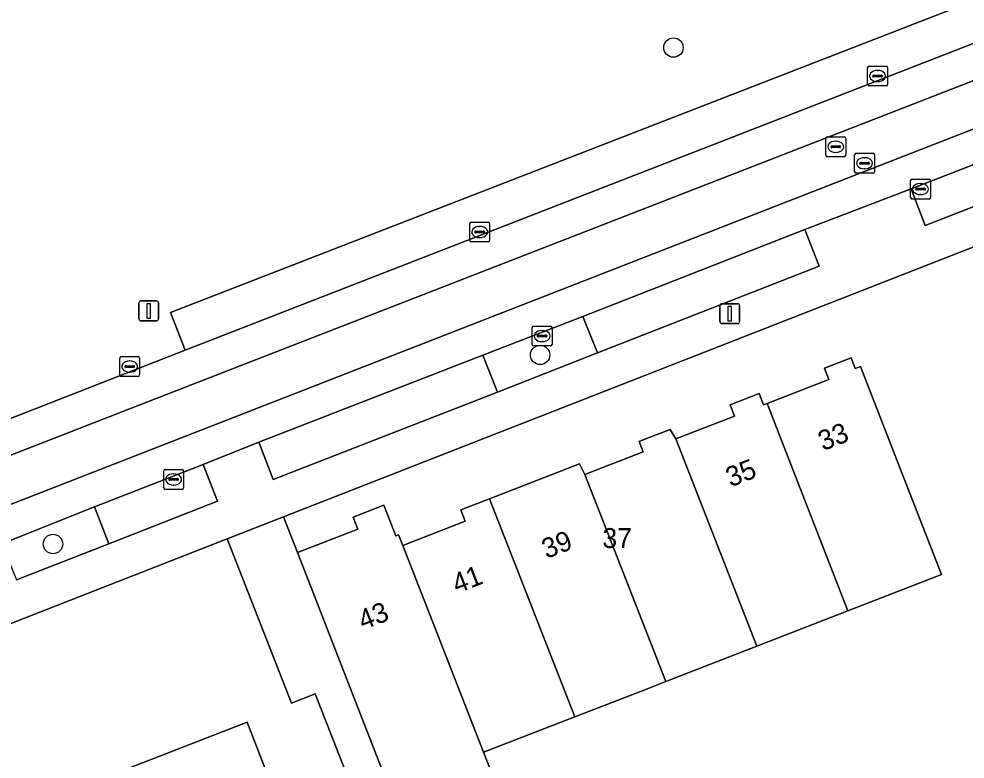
# Model space of a CAD drawing. Extents: x 159680 to 160786, y 387323 to 388340.
# Drawn here: x 159968.51 to 160016.12, y 387907.82 to 387945.07 of the extents above; entities that cross this region are included whole.
import ezdxf

# ---------------------------------------------------------------- set-up
doc = ezdxf.new("R2010")
doc.units = 0
for name, color, linetype in [('IMGEO_Boom', 7, 'Continuous'), ('IMGEO_Erf', 7, 'Continuous'), ('IMGEO_Groenvoorziening', 7, 'Continuous'), ('IMGEO_Kolk', 7, 'Continuous'), ('IMGEO_Lichtmast', 7, 'Continuous'), ('IMGEO_Pand', 7, 'Continuous'), ('IMGEO_Pand_nummerreeks', 7, 'Continuous'), ('IMGEO_Parkeervlak_open', 7, 'Continuous'), ('IMGEO_Rijbaan_lokaal_gesloten', 7, 'Continuous'), ('IMGEO_Rijbaan_lokaal_open', 7, 'Continuous'), ('IMGEO_Rioolput', 7, 'Continuous'), ('IMGEO_Voetpad_open', 7, 'Continuous')]:
    doc.layers.add(name, color=color, linetype=linetype)

msp = doc.modelspace()

# ---------------------------------------------------------------- linework, layer by layer
at = {"layer": 'IMGEO_Boom'}
for centre in [(160001.446, 387943.626), (159994.737, 387928.16), (159970.226, 387918.645)]:
    msp.add_circle(centre, 0.489, dxfattribs=at)
at = {"layer": 'IMGEO_Erf'}
for points in [[(160045.29, 387944.846), (160000, 387927.125), (159981.828, 387920.015), (159982.529, 387918.223), (159985.568, 387919.388), (159985.333, 387919.996), (159986.876, 387920.595), (159987.473, 387919.058), (159987.617, 387919.114), (159987.828, 387918.575), (159990.968, 387919.794), (159990.75, 387920.356), (159992.193, 387920.916), (159996.722, 387922.674), (159996.989, 387922.145), (159999.929, 387923.285), (159999.726, 387923.807), (160000, 387923.913), (160001.279, 387924.41), (160001.568, 387923.936), (160004.523, 387925.084), (160004.302, 387925.654), (160005.75, 387926.216), (160005.972, 387925.644), (160006.152, 387925.714), (160009.26, 387926.921), (160009.04, 387927.487), (160010.388, 387928.01), (160010.594, 387927.479), (160010.862, 387927.583), (160012.671, 387922.922), (160014.929, 387917.104), (160010.225, 387915.278), (160005.642, 387913.5), (160001.058, 387911.721), (160000, 387911.31), (159996.477, 387909.942), (159991.892, 387908.163), (159992.94, 387905.479)], [(159983.417, 387911.102), (159982.232, 387910.638), (159978.996, 387918.907), (159958.196, 387910.768)], [(160001.74, 387864.48), (160000, 387869.051), (159999.652, 387869.965), (159991.235, 387891.12), (159983.417, 387911.102)]]:
    msp.add_lwpolyline(points, dxfattribs=at)
msp.add_lwpolyline([(159979.998, 387909.684), (159982.307, 387903.684), (159984.574, 387897.795), (159986.027, 387894.02), (159989.57, 387895.361), (159990.372, 387893.241), (159986.841, 387891.905), (159989.107, 387886.016), (159991.374, 387880.126), (159993.64, 387874.237), (159995.906, 387868.349), (159998.192, 387862.41), (159992.546, 387860.204), (159988.172, 387858.447), (159981.544, 387855.874), (159979.217, 387861.869), (159976.934, 387867.751), (159974.65, 387873.635), (159972.366, 387879.518), (159970.083, 387885.4), (159967.799, 387891.283), (159965.516, 387897.165), (159963.189, 387903.159)], close=True, dxfattribs=at)
at = {"layer": 'IMGEO_Groenvoorziening'}
for points in [[(160037.196, 387954.02), (160037.945, 387952.192), (160041.286, 387953.436), (160043.077, 387954.15), (160036.357, 387960.96), (160025.236, 387972.702), (160003.326, 387963.881), (160000, 387970.7), (159999.39, 387971.951), (159991.972, 387970.541), (159968.592, 387956.94), (159951.143, 387946.514), (159954.417, 387925.43), (159946.096, 387921.913), (159946.271, 387920.524), (159946.763, 387916.614), (159948.604, 387917.346), (159976.881, 387928.393), (159976.14, 387930.3)], [(159997.625, 387928.272), (159996.89, 387930.101), (159991.862, 387928.146), (159992.592, 387926.294)], [(159973.042, 387918.654), (159972.31, 387920.523), (159967.652, 387918.655), (159968.386, 387916.85)]]:
    msp.add_lwpolyline(points, close=True, dxfattribs=at)
at = {"layer": 'IMGEO_Kolk'}
for p, q in [((160011.214, 387941.769), (160011.214, 387942.621)), ((160011.289, 387942.695), (160012.141, 387942.695)), ((160012.215, 387942.621), (160012.215, 387941.769)), ((160011.473, 387942.189), (160011.473, 387942.201)), ((160011.911, 387942.152), (160011.513, 387942.152)), ((160011.516, 387942.238), (160011.914, 387942.238)), ((160011.702, 387942.475), (160011.727, 387942.475)), ((160011.957, 387942.201), (160011.957, 387942.189)), ((160012.141, 387941.695), (160011.289, 387941.695)), ((160011.725, 387941.915), (160011.7, 387941.915)), ((160013.376, 387936.079), (160013.376, 387936.931)), ((160013.451, 387937.005), (160014.303, 387937.005)), ((160014.377, 387936.931), (160014.377, 387936.079)), ((160013.635, 387936.499), (160013.635, 387936.511)), ((160014.073, 387936.462), (160013.675, 387936.462)), ((160013.678, 387936.548), (160014.076, 387936.548)), ((160013.864, 387936.785), (160013.889, 387936.785)), ((160014.119, 387936.511), (160014.119, 387936.499)), ((160014.303, 387936.005), (160013.451, 387936.005)), ((160013.887, 387936.225), (160013.862, 387936.225)), ((159991.196, 387933.92), (159991.196, 387934.772)), ((159991.271, 387934.846), (159992.123, 387934.846)), ((159991.684, 387934.626), (159991.709, 387934.626)), ((159992.197, 387934.772), (159992.197, 387933.92)), ((159991.455, 387934.34), (159991.455, 387934.352)), ((159991.893, 387934.303), (159991.495, 387934.303)), ((159991.498, 387934.389), (159991.896, 387934.389)), ((159991.707, 387934.066), (159991.682, 387934.066)), ((159991.939, 387934.352), (159991.939, 387934.34)), ((159992.123, 387933.846), (159991.271, 387933.846)), ((159994.337, 387928.684), (159994.337, 387929.536)), ((159994.412, 387929.61), (159995.264, 387929.61)), ((159994.825, 387929.39), (159994.85, 387929.39)), ((159995.338, 387929.536), (159995.338, 387928.684)), ((159994.596, 387929.104), (159994.596, 387929.116)), ((159995.034, 387929.067), (159994.636, 387929.067)), ((159994.639, 387929.153), (159995.037, 387929.153)), ((159994.848, 387928.83), (159994.823, 387928.83)), ((159995.08, 387929.116), (159995.08, 387929.104)), ((159995.264, 387928.61), (159994.412, 387928.61)), ((159973.585, 387927.15), (159973.585, 387928.002)), ((159973.66, 387928.076), (159974.512, 387928.076)), ((159974.073, 387927.856), (159974.098, 387927.856)), ((159974.586, 387928.002), (159974.586, 387927.15)), ((159973.844, 387927.57), (159973.844, 387927.582)), ((159974.282, 387927.533), (159973.884, 387927.533)), ((159973.887, 387927.619), (159974.285, 387927.619)), ((159974.328, 387927.582), (159974.328, 387927.57)), ((159974.512, 387927.076), (159973.66, 387927.076)), ((159974.096, 387927.296), (159974.071, 387927.296)), ((159975.797, 387921.467), (159975.797, 387922.319)), ((159975.872, 387922.393), (159976.724, 387922.393)), ((159976.285, 387922.173), (159976.31, 387922.173)), ((159976.798, 387922.319), (159976.798, 387921.467)), ((159976.056, 387921.887), (159976.056, 387921.899)), ((159976.494, 387921.85), (159976.096, 387921.85)), ((159976.099, 387921.936), (159976.497, 387921.936)), ((159976.54, 387921.899), (159976.54, 387921.887)), ((159976.724, 387921.393), (159975.872, 387921.393)), ((159976.308, 387921.613), (159976.283, 387921.613))]:
    msp.add_line(p, q, dxfattribs=at)
for points in [[(160011.214, 387941.769), (160011.214, 387942.621)], [(160011.289, 387942.695), (160012.141, 387942.695)], [(160012.215, 387942.621), (160012.215, 387941.769)], [(160012.141, 387941.695), (160011.289, 387941.695)], [(160013.376, 387936.079), (160013.376, 387936.931)], [(160013.451, 387937.005), (160014.303, 387937.005)], [(160014.377, 387936.931), (160014.377, 387936.079)], [(160014.303, 387936.005), (160013.451, 387936.005)], [(159991.196, 387933.92), (159991.196, 387934.772)], [(159991.271, 387934.846), (159992.123, 387934.846)], [(159992.197, 387934.772), (159992.197, 387933.92)], [(159992.123, 387933.846), (159991.271, 387933.846)], [(159994.337, 387928.684), (159994.337, 387929.536)], [(159994.412, 387929.61), (159995.264, 387929.61)], [(159995.338, 387929.536), (159995.338, 387928.684)], [(159995.264, 387928.61), (159994.412, 387928.61)], [(159973.585, 387927.15), (159973.585, 387928.002)], [(159973.66, 387928.076), (159974.512, 387928.076)], [(159974.586, 387928.002), (159974.586, 387927.15)], [(159974.512, 387927.076), (159973.66, 387927.076)], [(159975.797, 387921.467), (159975.797, 387922.319)], [(159975.872, 387922.393), (159976.724, 387922.393)], [(159976.798, 387922.319), (159976.798, 387921.467)], [(159976.724, 387921.393), (159975.872, 387921.393)]]:
    msp.add_lwpolyline(points, dxfattribs=at)
for centre, radius, start, end in [((160011.291, 387942.619), 0.0765, 91.552, 178.448), ((160011.291, 387942.619), 0.0765, 91.552, 178.448), ((160012.139, 387942.619), 0.0765, 1.552, 88.448), ((160012.139, 387942.619), 0.0765, 1.552, 88.448), ((160011.513, 387942.198), 0.0403, 85.8775, 175.7526), ((160011.51, 387942.188), 0.0366, 178.938, 274.7102), ((160011.914, 387942.195), 0.043, 264.8664, 352.4533), ((160011.918, 387942.2), 0.0386, 1.7309, 96.639), ((160011.291, 387941.771), 0.0765, 181.552, 268.448), ((160011.291, 387941.771), 0.0765, 181.552, 268.448), ((160012.139, 387941.771), 0.0765, 271.552, 358.448), ((160012.139, 387941.771), 0.0765, 271.552, 358.448), ((160013.453, 387936.929), 0.0765, 91.552, 178.448), ((160013.453, 387936.929), 0.0765, 91.552, 178.448), ((160014.301, 387936.929), 0.0765, 1.552, 88.448), ((160014.301, 387936.929), 0.0765, 1.552, 88.448), ((160013.675, 387936.508), 0.0403, 85.8775, 175.7526), ((160013.672, 387936.498), 0.0366, 178.938, 274.7102), ((160014.076, 387936.505), 0.043, 264.8664, 352.4533), ((160014.08, 387936.51), 0.0386, 1.7309, 96.639), ((160013.453, 387936.081), 0.0765, 181.552, 268.448), ((160013.453, 387936.081), 0.0765, 181.552, 268.448), ((160014.301, 387936.081), 0.0765, 271.552, 358.448), ((160014.301, 387936.081), 0.0765, 271.552, 358.448), ((159991.273, 387934.77), 0.0765, 91.552, 178.448), ((159991.273, 387934.77), 0.0765, 91.552, 178.448), ((159992.121, 387934.77), 0.0765, 1.552, 88.448), ((159992.121, 387934.77), 0.0765, 1.552, 88.448), ((159991.495, 387934.349), 0.0403, 85.8775, 175.7526), ((159991.492, 387934.339), 0.0366, 178.938, 274.7102), ((159991.896, 387934.346), 0.043, 264.8664, 352.4533), ((159991.9, 387934.351), 0.0386, 1.7309, 96.639), ((159991.273, 387933.922), 0.0765, 181.552, 268.448), ((159991.273, 387933.922), 0.0765, 181.552, 268.448), ((159992.121, 387933.922), 0.0765, 271.552, 358.448), ((159992.121, 387933.922), 0.0765, 271.552, 358.448), ((159994.414, 387929.534), 0.0765, 91.552, 178.448), ((159994.414, 387929.534), 0.0765, 91.552, 178.448), ((159995.262, 387929.534), 0.0765, 1.552, 88.448), ((159995.262, 387929.534), 0.0765, 1.552, 88.448), ((159994.636, 387929.113), 0.0403, 85.8775, 175.7526), ((159994.633, 387929.103), 0.0366, 178.938, 274.7102), ((159995.037, 387929.11), 0.043, 264.8664, 352.4533), ((159995.041, 387929.115), 0.0386, 1.7309, 96.639), ((159994.414, 387928.686), 0.0765, 181.552, 268.448), ((159994.414, 387928.686), 0.0765, 181.552, 268.448), ((159995.262, 387928.686), 0.0765, 271.552, 358.448), ((159995.262, 387928.686), 0.0765, 271.552, 358.448), ((159973.662, 387928), 0.0765, 91.552, 178.448), ((159973.662, 387928), 0.0765, 91.552, 178.448), ((159974.51, 387928), 0.0765, 1.552, 88.448), ((159974.51, 387928), 0.0765, 1.552, 88.448), ((159973.884, 387927.579), 0.0403, 85.8775, 175.7526), ((159973.881, 387927.569), 0.0366, 178.938, 274.7102), ((159974.285, 387927.576), 0.043, 264.8664, 352.4533), ((159974.289, 387927.581), 0.0386, 1.7309, 96.639), ((159973.662, 387927.152), 0.0765, 181.552, 268.448), ((159973.662, 387927.152), 0.0765, 181.552, 268.448), ((159974.51, 387927.152), 0.0765, 271.552, 358.448), ((159974.51, 387927.152), 0.0765, 271.552, 358.448), ((159975.874, 387922.317), 0.0765, 91.552, 178.448), ((159975.874, 387922.317), 0.0765, 91.552, 178.448), ((159976.722, 387922.317), 0.0765, 1.552, 88.448), ((159976.722, 387922.317), 0.0765, 1.552, 88.448), ((159976.096, 387921.896), 0.0403, 85.8775, 175.7526), ((159976.093, 387921.886), 0.0366, 178.938, 274.7102), ((159976.497, 387921.893), 0.043, 264.8664, 352.4533), ((159976.501, 387921.898), 0.0386, 1.7309, 96.639), ((159975.874, 387921.469), 0.0765, 181.552, 268.448), ((159975.874, 387921.469), 0.0765, 181.552, 268.448), ((159976.722, 387921.469), 0.0765, 271.552, 358.448), ((159976.722, 387921.469), 0.0765, 271.552, 358.448)]:
    msp.add_arc(centre, radius, start, end, dxfattribs=at)
for centre, major_axis, ratio, start_param, end_param in [((160011.701, 387942.195), (-0.387, 0.002), 0.722429, 4.712389, 7.853982), ((160011.726, 387942.195), (-0.39, 0.002), 0.717154, 1.570796, 4.712389), ((160013.863, 387936.505), (-0.387, 0.002), 0.722429, 4.712389, 7.853982), ((160013.888, 387936.505), (-0.39, 0.002), 0.717154, 1.570796, 4.712389), ((159991.683, 387934.346), (-0.387, 0.002), 0.722429, 4.712389, 7.853982), ((159991.708, 387934.346), (-0.39, 0.002), 0.717154, 1.570796, 4.712389), ((159994.824, 387929.11), (-0.387, 0.002), 0.722429, 4.712389, 7.853982), ((159994.849, 387929.11), (-0.39, 0.002), 0.717154, 1.570796, 4.712389), ((159974.072, 387927.576), (-0.387, 0.002), 0.722429, 4.712389, 7.853982), ((159974.097, 387927.576), (-0.39, 0.002), 0.717154, 1.570796, 4.712389), ((159976.284, 387921.893), (-0.387, 0.002), 0.722429, 4.712389, 7.853982), ((159976.309, 387921.893), (-0.39, 0.002), 0.717154, 1.570796, 4.712389)]:
    msp.add_ellipse(centre, major_axis=major_axis, ratio=ratio, start_param=start_param, end_param=end_param, dxfattribs=at)
at = {"layer": 'IMGEO_Lichtmast'}
for p, q in [((159974.547, 387929.975), (159974.547, 387930.775)), ((159974.547, 387930.775), (159974.547, 387929.975)), ((159974.647, 387930.875), (159975.437, 387930.875)), ((159975.437, 387930.875), (159974.647, 387930.875)), ((159975.537, 387930.775), (159975.537, 387929.975)), ((159975.537, 387929.975), (159975.537, 387930.775)), ((160003.885, 387930.737), (160004.675, 387930.737)), ((160004.675, 387930.737), (160003.885, 387930.737)), ((160003.785, 387929.837), (160003.785, 387930.637)), ((160003.785, 387930.637), (160003.785, 387929.837)), ((160004.775, 387930.637), (160004.775, 387929.837)), ((160004.775, 387929.837), (160004.775, 387930.637)), ((159975.437, 387929.875), (159974.647, 387929.875)), ((159974.647, 387929.875), (159975.437, 387929.875)), ((160004.675, 387929.737), (160003.885, 387929.737)), ((160003.885, 387929.737), (160004.675, 387929.737))]:
    msp.add_line(p, q, dxfattribs=at)
for points in [[(159974.967, 387930.75), (159975.117, 387930.75), (159975.117, 387930), (159974.967, 387930), (159974.967, 387930.75)], [(160004.205, 387930.612), (160004.355, 387930.612), (160004.355, 387929.862), (160004.205, 387929.862), (160004.205, 387930.612)]]:
    msp.add_lwpolyline(points, dxfattribs=at)
for centre, start, end in [((159974.647, 387930.775), 90, 180), ((159974.647, 387930.775), 90, 180), ((159975.437, 387930.775), 0, 90), ((159975.437, 387930.775), 360, 90), ((160003.885, 387930.637), 90, 180), ((160003.885, 387930.637), 90, 180), ((160004.675, 387930.637), 0, 90), ((160004.675, 387930.637), 360, 90), ((159974.647, 387929.975), 180, 270), ((159974.647, 387929.975), 180, 270), ((159975.437, 387929.975), 270, 0), ((159975.437, 387929.975), 270, 0), ((160003.885, 387929.837), 180, 270), ((160003.885, 387929.837), 180, 270), ((160004.675, 387929.837), 270, 0), ((160004.675, 387929.837), 270, 0)]:
    msp.add_arc(centre, 0.1, start, end, dxfattribs=at)
at = {"layer": 'IMGEO_Pand'}
for points in [[(160010.225, 387915.278), (160014.929, 387917.104), (160012.671, 387922.922), (160010.862, 387927.583), (160010.594, 387927.479), (160010.388, 387928.01), (160009.04, 387927.487), (160009.26, 387926.921), (160006.152, 387925.714)], [(160006.152, 387925.714), (160005.972, 387925.644), (160005.75, 387926.216), (160004.302, 387925.654), (160004.523, 387925.084), (160001.568, 387923.936), (160005.642, 387913.5), (160010.225, 387915.278)], [(160000, 387914.431), (160001.058, 387911.721), (160005.642, 387913.5), (160001.568, 387923.936), (160001.279, 387924.41), (160000, 387923.913), (159999.726, 387923.807), (159999.929, 387923.285), (159996.989, 387922.145)], [(159996.989, 387922.145), (159996.722, 387922.674), (159992.193, 387920.916), (159996.477, 387909.942), (160000, 387911.31), (160001.058, 387911.721), (160000, 387914.431)], [(159992.193, 387920.916), (159990.75, 387920.356), (159990.968, 387919.794), (159987.828, 387918.575), (159991.892, 387908.163), (159996.477, 387909.942)], [(159987.828, 387918.575), (159987.617, 387919.114), (159987.473, 387919.058), (159986.876, 387920.595), (159985.333, 387919.996), (159985.568, 387919.388), (159982.529, 387918.223), (159983.1, 387916.763), (159984.909, 387912.102), (159987.152, 387906.323), (159988.194, 387903.638), (159992.908, 387905.467), (159992.94, 387905.479), (159991.892, 387908.163)], [(159972.207, 387899.763), (159970.868, 387903.212), (159975.253, 387904.915), (159976.592, 387901.466), (159982.307, 387903.684), (159979.998, 387909.684), (159963.189, 387903.159), (159965.516, 387897.165)]]:
    msp.add_lwpolyline(points, close=True, dxfattribs=at)
at = {"layer": 'IMGEO_Parkeervlak_open'}
for points in [[(160037.945, 387952.192), (160037.196, 387954.02), (159976.14, 387930.3), (159976.881, 387928.393)], [(160025.316, 387939.042), (160024.591, 387940.857), (160013.407, 387936.521), (160014.109, 387934.677)], [(160008.058, 387934.469), (159996.89, 387930.101), (159997.625, 387928.272), (160008.784, 387932.623)], [(159992.592, 387926.294), (159991.862, 387928.146), (159980.592, 387923.765), (159981.305, 387921.886)], [(159977.786, 387922.643), (159972.31, 387920.523), (159973.042, 387918.654), (159978.506, 387920.808)]]:
    msp.add_lwpolyline(points, close=True, dxfattribs=at)
at = {"layer": 'IMGEO_Rijbaan_lokaal_gesloten'}
for points in [[(160041.859, 387951.835), (160041.286, 387953.436), (160037.945, 387952.192), (159976.881, 387928.393), (159948.604, 387917.346), (159949.223, 387915.763), (159977.527, 387926.791)], [(159977.786, 387922.643), (159980.592, 387923.765), (159991.862, 387928.146), (159996.89, 387930.101), (160008.058, 387934.469), (160013.407, 387936.521), (160024.591, 387940.857), (160029.943, 387942.932), (160040.896, 387947.234), (160043.249, 387948.15), (160042.67, 387949.729), (159950.038, 387913.604), (159950.63, 387912.012), (159950.737, 387912.071), (159967.652, 387918.655), (159972.31, 387920.523)]]:
    msp.add_lwpolyline(points, close=True, dxfattribs=at)
at = {"layer": 'IMGEO_Rijbaan_lokaal_open'}
msp.add_lwpolyline([(160042.67, 387949.729), (160041.859, 387951.835), (159977.527, 387926.791), (159949.223, 387915.763), (159950.038, 387913.604)], close=True, dxfattribs=at)
at = {"layer": 'IMGEO_Rioolput'}
for p, q in [((160009.11, 387938.207), (160009.11, 387939.059)), ((160009.185, 387939.133), (160010.037, 387939.133)), ((160009.598, 387938.913), (160009.623, 387938.913)), ((160010.111, 387939.059), (160010.111, 387938.207)), ((160009.369, 387938.627), (160009.369, 387938.639)), ((160009.807, 387938.59), (160009.409, 387938.59)), ((160009.412, 387938.676), (160009.81, 387938.676)), ((160009.621, 387938.353), (160009.596, 387938.353)), ((160009.853, 387938.639), (160009.853, 387938.627)), ((160010.635, 387938.306), (160011.487, 387938.306)), ((160010.037, 387938.133), (160009.185, 387938.133)), ((160010.56, 387937.38), (160010.56, 387938.232)), ((160010.819, 387937.8), (160010.819, 387937.812)), ((160010.862, 387937.849), (160011.26, 387937.849)), ((160011.048, 387938.086), (160011.073, 387938.086)), ((160011.303, 387937.812), (160011.303, 387937.8)), ((160011.561, 387938.232), (160011.561, 387937.38)), ((160011.257, 387937.763), (160010.859, 387937.763)), ((160011.071, 387937.526), (160011.046, 387937.526)), ((160011.487, 387937.306), (160010.635, 387937.306))]:
    msp.add_line(p, q, dxfattribs=at)
for points in [[(160009.11, 387938.207), (160009.11, 387939.059)], [(160009.185, 387939.133), (160010.037, 387939.133)], [(160010.111, 387939.059), (160010.111, 387938.207)], [(160010.635, 387938.306), (160011.487, 387938.306)], [(160010.037, 387938.133), (160009.185, 387938.133)], [(160010.56, 387937.38), (160010.56, 387938.232)], [(160011.561, 387938.232), (160011.561, 387937.38)], [(160011.487, 387937.306), (160010.635, 387937.306)]]:
    msp.add_lwpolyline(points, dxfattribs=at)
for centre, radius, start, end in [((160009.187, 387939.057), 0.0765, 91.552, 178.448), ((160009.187, 387939.057), 0.0765, 91.552, 178.448), ((160010.035, 387939.057), 0.0765, 1.552, 88.448), ((160010.035, 387939.057), 0.0765, 1.552, 88.448), ((160009.409, 387938.636), 0.0403, 85.8775, 175.7526), ((160009.406, 387938.626), 0.0366, 178.938, 274.7102), ((160009.81, 387938.633), 0.043, 264.8664, 352.4533), ((160009.814, 387938.638), 0.0386, 1.7309, 96.639), ((160010.637, 387938.23), 0.0765, 91.552, 178.448), ((160010.637, 387938.23), 0.0765, 91.552, 178.448), ((160011.485, 387938.23), 0.0765, 1.552, 88.448), ((160011.485, 387938.23), 0.0765, 1.552, 88.448), ((160009.187, 387938.209), 0.0765, 181.552, 268.448), ((160009.187, 387938.209), 0.0765, 181.552, 268.448), ((160010.035, 387938.209), 0.0765, 271.552, 358.448), ((160010.035, 387938.209), 0.0765, 271.552, 358.448), ((160010.859, 387937.809), 0.0403, 85.8775, 175.7526), ((160011.264, 387937.811), 0.0386, 1.7309, 96.639), ((160010.637, 387937.382), 0.0765, 181.552, 268.448), ((160010.637, 387937.382), 0.0765, 181.552, 268.448), ((160010.856, 387937.799), 0.0366, 178.938, 274.7102), ((160011.26, 387937.806), 0.043, 264.8664, 352.4533), ((160011.485, 387937.382), 0.0765, 271.552, 358.448), ((160011.485, 387937.382), 0.0765, 271.552, 358.448)]:
    msp.add_arc(centre, radius, start, end, dxfattribs=at)
for centre, major_axis, ratio, start_param, end_param in [((160009.597, 387938.633), (-0.387, 0.002), 0.722429, 4.712389, 7.853982), ((160009.622, 387938.633), (-0.39, 0.002), 0.717154, 1.570796, 4.712389), ((160011.047, 387937.806), (-0.387, 0.002), 0.722429, 4.712389, 7.853982), ((160011.072, 387937.806), (-0.39, 0.002), 0.717154, 1.570796, 4.712389)]:
    msp.add_ellipse(centre, major_axis=major_axis, ratio=ratio, start_param=start_param, end_param=end_param, dxfattribs=at)
at = {"layer": 'IMGEO_Voetpad_open'}
for points in [[(160048.884, 387950.337), (160043.249, 387948.15), (160040.896, 387947.234), (160041.612, 387945.372), (160030.636, 387941.086), (160025.316, 387939.042), (160014.109, 387934.677), (160013.407, 387936.521), (160008.058, 387934.469), (160008.784, 387932.623), (159997.625, 387928.272), (159992.592, 387926.294), (159981.305, 387921.886), (159980.592, 387923.765), (159977.786, 387922.643), (159978.506, 387920.808), (159973.042, 387918.654), (159968.386, 387916.85)], [(159958.196, 387910.768), (159978.996, 387918.907), (159981.828, 387920.015), (160000, 387927.125), (160045.29, 387944.846)], [(159987.152, 387906.323), (159984.909, 387912.102), (159983.1, 387916.763), (159982.529, 387918.223), (159981.828, 387920.015), (159978.996, 387918.907), (159982.232, 387910.638), (159983.417, 387911.102), (159991.235, 387891.12)]]:
    msp.add_lwpolyline(points, dxfattribs=at)

# ---------------------------------------------------------------- texts
at = {"layer": 'IMGEO_Pand_nummerreeks'}
for s, rotation, p in [('33', 21.4252, (160008.968, 387923.316)), ('35', 21.4252, (160004.321, 387921.492)), ('39', 21.2262, (159995.06, 387917.889)), ('41', 21.2262, (159990.548, 387916.137)), ('43', 21.2281, (159985.825, 387914.302))]:
    msp.add_text(s, height=1, rotation=rotation, dxfattribs=at).set_placement(p)
msp.add_text('37', height=1, dxfattribs=at).set_placement((159997.87, 387918.445))

doc.saveas('drawing.dxf')
